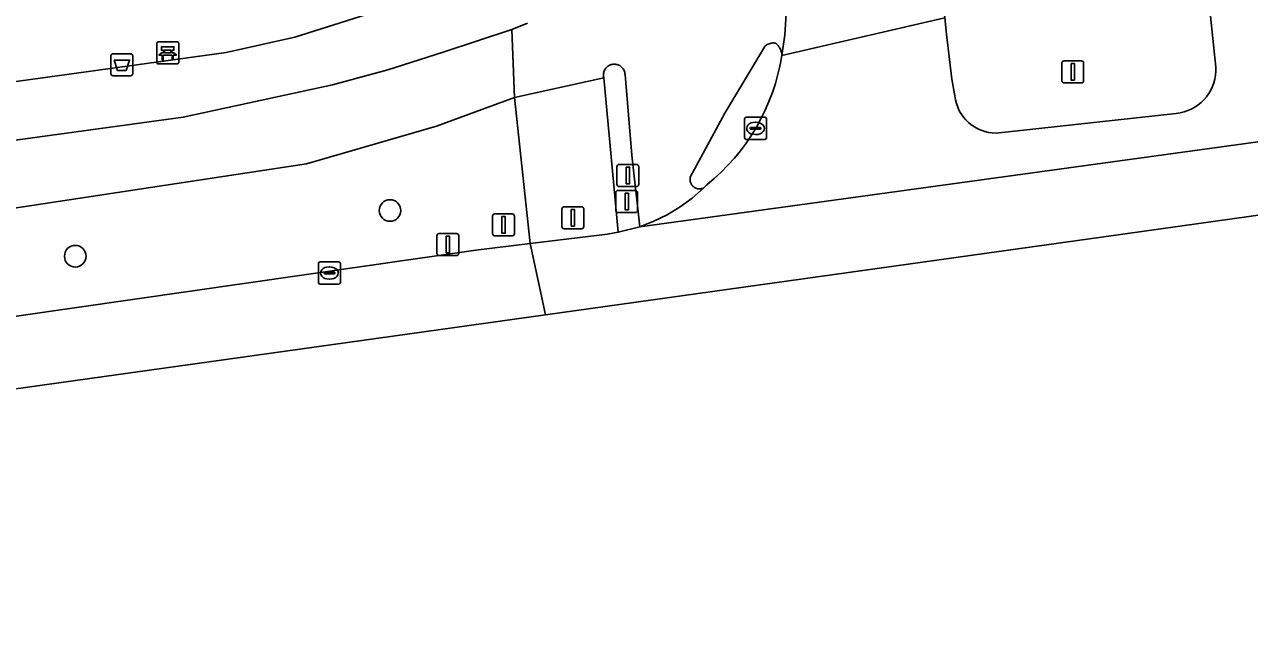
# Model space of a CAD drawing. Extents: x 157793 to 159380, y 380877 to 382313.
# Drawn here: x 158958.2 to 159013.7, y 381189.6 to 381217.5 of the extents above; entities that cross this region are included whole.
import ezdxf

# ---------------------------------------------------------------- set-up
doc = ezdxf.new("R2010")
doc.units = 0
for name, color, linetype in [('IMGEO_Afvalbak', 7, 'Continuous'), ('IMGEO_Bank', 7, 'Continuous'), ('IMGEO_Berm_groen', 7, 'Continuous'), ('IMGEO_Boom', 7, 'Continuous'), ('IMGEO_Drukknoppaal', 7, 'Continuous'), ('IMGEO_Fietspad_gesloten', 7, 'Continuous'), ('IMGEO_Fietspad_open', 7, 'Continuous'), ('IMGEO_Groenvoorziening', 7, 'Continuous'), ('IMGEO_Kolk', 7, 'Continuous'), ('IMGEO_Lichtmast', 7, 'Continuous'), ('IMGEO_Rijbaan_lokaal_gesloten', 7, 'Continuous'), ('IMGEO_Rijbaan_regionaal_gesloten', 7, 'Continuous'), ('IMGEO_Verkeersbordpaal', 7, 'Continuous'), ('IMGEO_Verkeerseiland_open', 7, 'Continuous'), ('IMGEO_Verkeersregelinstallatiepaal', 7, 'Continuous'), ('IMGEO_Voetpad_open', 7, 'Continuous')]:
    doc.layers.add(name, color=color, linetype=linetype)

msp = doc.modelspace()

# ---------------------------------------------------------------- linework, layer by layer
at = {"layer": 'IMGEO_Afvalbak'}
for p, q in [((158962.137, 381215.235), (158962.137, 381216.035)), ((158962.137, 381216.035), (158962.137, 381215.235)), ((158962.237, 381216.135), (158963.027, 381216.135)), ((158963.027, 381216.135), (158962.237, 381216.135)), ((158963.127, 381216.035), (158963.127, 381215.235)), ((158963.127, 381215.235), (158963.127, 381216.035)), ((158963.027, 381215.135), (158962.237, 381215.135)), ((158962.237, 381215.135), (158963.027, 381215.135))]:
    msp.add_line(p, q, dxfattribs=at)
msp.add_lwpolyline([(158962.28, 381215.849), (158962.984, 381215.849), (158962.835, 381215.379), (158962.429, 381215.379), (158962.28, 381215.849)], dxfattribs=at)
for centre, start, end in [((158962.237, 381216.035), 90, 180), ((158962.237, 381216.035), 90, 180), ((158963.027, 381216.035), 0, 90), ((158963.027, 381216.035), 360, 90), ((158962.237, 381215.235), 180, 270), ((158962.237, 381215.235), 180, 270), ((158963.027, 381215.235), 270, 0), ((158963.027, 381215.235), 270, 0)]:
    msp.add_arc(centre, 0.1, start, end, dxfattribs=at)
at = {"layer": 'IMGEO_Bank'}
for p, q in [((158964.21, 381215.747), (158964.21, 381216.588)), ((158964.21, 381216.588), (158964.21, 381215.747)), ((158964.285, 381216.672), (158965.126, 381216.672)), ((158965.126, 381216.672), (158964.285, 381216.672)), ((158965.21, 381216.597), (158965.21, 381215.756)), ((158965.21, 381215.756), (158965.21, 381216.597)), ((158964.907, 381216.07), (158964.514, 381216.07)), ((158964.519, 381216.178), (158964.519, 381216.284)), ((158964.563, 381216.284), (158964.563, 381216.178)), ((158964.851, 381216.29), (158964.569, 381216.29)), ((158964.569, 381216.172), (158964.851, 381216.172)), ((158964.857, 381216.178), (158964.857, 381216.284)), ((158964.901, 381216.284), (158964.901, 381216.178)), ((158965.135, 381215.672), (158964.294, 381215.672)), ((158964.294, 381215.672), (158965.135, 381215.672))]:
    msp.add_line(p, q, dxfattribs=at)
for points in [[(158964.457, 381216.07), (158964.315, 381216.07), (158964.427, 381216.172), (158964.513, 381216.172)], [(158964.513, 381216.29), (158964.427, 381216.29), (158964.427, 381216.451), (158964.99, 381216.451), (158964.99, 381216.29), (158964.907, 381216.29)], [(158964.507, 381216.063), (158964.507, 381215.856), (158964.464, 381215.856), (158964.464, 381216.063)], [(158964.907, 381216.172), (158964.99, 381216.172), (158965.102, 381216.07), (158964.963, 381216.07)], [(158964.957, 381216.063), (158964.957, 381215.856), (158964.913, 381215.856), (158964.913, 381216.063)]]:
    msp.add_lwpolyline(points, dxfattribs=at)
for centre, radius, start, end in [((158964.288, 381216.594), 0.0779, 92.4484, 184.2845), ((158964.288, 381216.594), 0.0779, 92.4484, 184.2845), ((158965.132, 381216.594), 0.0779, 2.4484, 94.2845), ((158965.132, 381216.594), 0.0779, 2.4484, 94.2845), ((158964.457, 381216.063), 0.00671, 2.8957, 87.1043), ((158964.514, 381216.063), 0.00671, 92.8957, 177.1043), ((158964.512, 381216.283), 0.00671, 2.8957, 87.1043), ((158964.512, 381216.179), 0.00671, 272.8957, 357.1043), ((158964.569, 381216.283), 0.00671, 92.8957, 177.1043), ((158964.569, 381216.179), 0.00671, 182.8957, 267.1043), ((158964.851, 381216.283), 0.00671, 2.8957, 87.1043), ((158964.851, 381216.179), 0.00671, 272.8957, 357.1043), ((158964.908, 381216.283), 0.00671, 92.8957, 177.1043), ((158964.908, 381216.179), 0.00671, 182.8957, 267.1043), ((158964.906, 381216.063), 0.00671, 2.8957, 87.1043), ((158964.963, 381216.063), 0.00671, 92.8957, 177.1043), ((158964.288, 381215.75), 0.0779, 182.4484, 274.2845), ((158964.288, 381215.75), 0.0779, 182.4484, 274.2845), ((158965.132, 381215.75), 0.0779, 272.4484, 4.2845), ((158965.132, 381215.75), 0.0779, 272.4484, 4.2845)]:
    msp.add_arc(centre, radius, start, end, dxfattribs=at)
at = {"layer": 'IMGEO_Berm_groen'}
msp.add_lwpolyline([(158955.329, 381203.885), (158978.666, 381207.23), (158981.13, 381207.535), (158980.423, 381214.145), (158976.893, 381212.847), (158971.005, 381211.153), (158952.66, 381208.373)], dxfattribs=at)
at = {"layer": 'IMGEO_Boom'}
for centre in [(158974.781, 381209.031), (158960.522, 381206.961)]:
    msp.add_circle(centre, 0.489, dxfattribs=at)
at = {"layer": 'IMGEO_Drukknoppaal'}
for p, q in [((158985.063, 381210.217), (158985.063, 381211.017)), ((158985.063, 381211.017), (158985.063, 381210.217)), ((158985.163, 381211.117), (158985.953, 381211.117)), ((158985.953, 381211.117), (158985.163, 381211.117)), ((158986.053, 381211.017), (158986.053, 381210.217)), ((158986.053, 381210.217), (158986.053, 381211.017)), ((158985.953, 381210.117), (158985.163, 381210.117)), ((158985.163, 381210.117), (158985.953, 381210.117)), ((158982.569, 381208.305), (158982.569, 381209.105)), ((158982.569, 381209.105), (158982.569, 381208.305)), ((158982.669, 381209.205), (158983.459, 381209.205)), ((158983.459, 381209.205), (158982.669, 381209.205)), ((158983.559, 381209.105), (158983.559, 381208.305)), ((158983.559, 381208.305), (158983.559, 381209.105)), ((158983.459, 381208.205), (158982.669, 381208.205)), ((158982.669, 381208.205), (158983.459, 381208.205))]:
    msp.add_line(p, q, dxfattribs=at)
for points in [[(158985.483, 381210.992), (158985.633, 381210.992), (158985.633, 381210.242), (158985.483, 381210.242), (158985.483, 381210.992)], [(158982.989, 381209.08), (158983.139, 381209.08), (158983.139, 381208.33), (158982.989, 381208.33), (158982.989, 381209.08)]]:
    msp.add_lwpolyline(points, dxfattribs=at)
for centre, start, end in [((158985.163, 381211.017), 90, 180), ((158985.163, 381211.017), 90, 180), ((158985.953, 381211.017), 0, 90), ((158985.953, 381211.017), 360, 90), ((158985.163, 381210.217), 180, 270), ((158985.163, 381210.217), 180, 270), ((158985.953, 381210.217), 270, 0), ((158985.953, 381210.217), 270, 0), ((158982.669, 381209.105), 90, 180), ((158982.669, 381209.105), 90, 180), ((158983.459, 381209.105), 0, 90), ((158983.459, 381209.105), 360, 90), ((158982.669, 381208.305), 180, 270), ((158982.669, 381208.305), 180, 270), ((158983.459, 381208.305), 270, 0), ((158983.459, 381208.305), 270, 0)]:
    msp.add_arc(centre, 0.1, start, end, dxfattribs=at)
at = {"layer": 'IMGEO_Fietspad_gesloten'}
msp.add_lwpolyline([(158952.66, 381208.373), (158971.005, 381211.153), (158976.893, 381212.847), (158980.423, 381214.145), (158980.304, 381217.231), (158977.193, 381216.197), (158974.685, 381215.408), (158972.179, 381214.732), (158965.414, 381213.254), (158939.847, 381209.752)], dxfattribs=at)
at = {"layer": 'IMGEO_Fietspad_open'}
msp.add_lwpolyline([(158981.013, 381217.525), (158980.304, 381217.231), (158980.423, 381214.145), (158984.468, 381215.047), (158984.465, 381215.059), (158984.457, 381215.102), (158984.453, 381215.146), (158984.453, 381215.19), (158984.456, 381215.233), (158984.464, 381215.276), (158984.475, 381215.318), (158984.49, 381215.359), (158984.509, 381215.399), (158984.531, 381215.437), (158984.557, 381215.472), (158984.585, 381215.505), (158984.616, 381215.536), (158984.65, 381215.563), (158984.687, 381215.588), (158984.725, 381215.609), (158984.765, 381215.626), (158984.806, 381215.64), (158984.849, 381215.65), (158984.892, 381215.657), (158984.936, 381215.659), (158984.979, 381215.658), (158985.023, 381215.652), (158985.066, 381215.643), (158985.107, 381215.63), (158985.148, 381215.613), (158985.186, 381215.593), (158985.223, 381215.569), (158985.258, 381215.543), (158985.29, 381215.513), (158985.319, 381215.48), (158985.345, 381215.445), (158985.368, 381215.408), (158985.388, 381215.369), (158985.404, 381215.328), (158985.416, 381215.286), (158985.424, 381215.243), (158985.429, 381215.2), (158985.734, 381211.539), (158986.096, 381208.299), (158986.733, 381208.542), (158987.345, 381208.842), (158987.928, 381209.195), (158988.477, 381209.598), (158988.994, 381210.055), (158988.979, 381210.048), (158988.943, 381210.034), (158988.906, 381210.023), (158988.869, 381210.015), (158988.831, 381210.011), (158988.793, 381210.01), (158988.754, 381210.013), (158988.716, 381210.019), (158988.679, 381210.028), (158988.643, 381210.041), (158988.608, 381210.057), (158988.575, 381210.076), (158988.544, 381210.097), (158988.514, 381210.122), (158988.487, 381210.149), (158988.462, 381210.178), (158988.441, 381210.21), (158988.422, 381210.243), (158988.406, 381210.278), (158988.393, 381210.314), (158988.383, 381210.351), (158988.377, 381210.389), (158988.375, 381210.427), (158988.375, 381210.465), (158988.379, 381210.503), (158988.387, 381210.541), (158989.956, 381213.448), (158991.757, 381216.465), (158991.779, 381216.485), (158991.82, 381216.517), (158991.863, 381216.544), (158991.908, 381216.568), (158991.955, 381216.588), (158992.004, 381216.603), (158992.054, 381216.614), (158992.105, 381216.62), (158992.156, 381216.622), (158992.207, 381216.619), (158992.258, 381216.612), (158992.313, 381216.561), (158992.36, 381216.509), (158992.401, 381216.453), (158992.438, 381216.393), (158992.469, 381216.33), (158992.494, 381216.265), (158992.514, 381216.198), (158992.527, 381216.13), (158992.534, 381216.06), (158992.673, 381216.993), (158992.728, 381217.936)], dxfattribs=at)
at = {"layer": 'IMGEO_Groenvoorziening'}
msp.add_lwpolyline([(158897.759, 381206.582), (158967.355, 381216.187), (158970.464, 381216.885), (158978.68, 381219.496), (158978.855, 381219.618), (158979.018, 381219.755), (158979.168, 381219.906), (158979.305, 381220.07), (158979.426, 381220.246), (158979.53, 381220.431), (158979.618, 381220.625), (158979.688, 381220.827), (158979.74, 381221.033), (158979.751, 381221.089), (158979.545, 381223.373), (158979.309, 381225.993), (158977.146, 381250), (158976.012, 381268.462)], dxfattribs=at)
at = {"layer": 'IMGEO_Kolk'}
for p, q in [((158990.917, 381213.253), (158991.769, 381213.253)), ((158990.842, 381212.327), (158990.842, 381213.179)), ((158991.101, 381212.747), (158991.101, 381212.759)), ((158991.539, 381212.71), (158991.141, 381212.71)), ((158991.144, 381212.796), (158991.542, 381212.796)), ((158991.33, 381213.033), (158991.355, 381213.033)), ((158991.585, 381212.759), (158991.585, 381212.747)), ((158991.843, 381213.179), (158991.843, 381212.327)), ((158991.769, 381212.253), (158990.917, 381212.253)), ((158991.353, 381212.473), (158991.328, 381212.473)), ((158971.536, 381205.775), (158971.536, 381206.627)), ((158971.611, 381206.701), (158972.463, 381206.701)), ((158972.537, 381206.627), (158972.537, 381205.775)), ((158971.795, 381206.195), (158971.795, 381206.207)), ((158972.233, 381206.158), (158971.835, 381206.158)), ((158971.838, 381206.244), (158972.236, 381206.244)), ((158972.024, 381206.481), (158972.049, 381206.481)), ((158972.279, 381206.207), (158972.279, 381206.195)), ((158972.463, 381205.701), (158971.611, 381205.701)), ((158972.047, 381205.921), (158972.022, 381205.921))]:
    msp.add_line(p, q, dxfattribs=at)
for points in [[(158990.917, 381213.253), (158991.769, 381213.253)], [(158990.842, 381212.327), (158990.842, 381213.179)], [(158991.843, 381213.179), (158991.843, 381212.327)], [(158991.769, 381212.253), (158990.917, 381212.253)], [(158971.536, 381205.775), (158971.536, 381206.627)], [(158971.611, 381206.701), (158972.463, 381206.701)], [(158972.537, 381206.627), (158972.537, 381205.775)], [(158972.463, 381205.701), (158971.611, 381205.701)]]:
    msp.add_lwpolyline(points, dxfattribs=at)
for centre, radius, start, end in [((158990.919, 381213.177), 0.0765, 91.552, 178.448), ((158990.919, 381213.177), 0.0765, 91.552, 178.448), ((158991.767, 381213.177), 0.0765, 1.552, 88.448), ((158991.767, 381213.177), 0.0765, 1.552, 88.448), ((158991.141, 381212.756), 0.0403, 85.8775, 175.7526), ((158991.138, 381212.746), 0.0366, 178.938, 274.7102), ((158991.542, 381212.753), 0.043, 264.8664, 352.4533), ((158991.546, 381212.758), 0.0386, 1.7309, 96.639), ((158990.919, 381212.329), 0.0765, 181.552, 268.448), ((158990.919, 381212.329), 0.0765, 181.552, 268.448), ((158991.767, 381212.329), 0.0765, 271.552, 358.448), ((158991.767, 381212.329), 0.0765, 271.552, 358.448), ((158971.613, 381206.625), 0.0765, 91.552, 178.448), ((158971.613, 381206.625), 0.0765, 91.552, 178.448), ((158972.461, 381206.625), 0.0765, 1.552, 88.448), ((158972.461, 381206.625), 0.0765, 1.552, 88.448), ((158971.835, 381206.204), 0.0403, 85.8775, 175.7526), ((158971.832, 381206.194), 0.0366, 178.938, 274.7102), ((158972.236, 381206.201), 0.043, 264.8664, 352.4533), ((158972.24, 381206.206), 0.0386, 1.7309, 96.639), ((158971.613, 381205.777), 0.0765, 181.552, 268.448), ((158971.613, 381205.777), 0.0765, 181.552, 268.448), ((158972.461, 381205.777), 0.0765, 271.552, 358.448), ((158972.461, 381205.777), 0.0765, 271.552, 358.448)]:
    msp.add_arc(centre, radius, start, end, dxfattribs=at)
for centre, major_axis, ratio, start_param, end_param in [((158991.329, 381212.753), (-0.387, 0.002), 0.722429, 4.712389, 7.853982), ((158991.354, 381212.753), (-0.39, 0.002), 0.717154, 1.570796, 4.712389), ((158972.023, 381206.201), (-0.387, 0.002), 0.722429, 4.712389, 7.853982), ((158972.048, 381206.201), (-0.39, 0.002), 0.717154, 1.570796, 4.712389)]:
    msp.add_ellipse(centre, major_axis=major_axis, ratio=ratio, start_param=start_param, end_param=end_param, dxfattribs=at)
at = {"layer": 'IMGEO_Lichtmast'}
for p, q in [((159005.217, 381214.911), (159005.217, 381215.711)), ((159005.217, 381215.711), (159005.217, 381214.911)), ((159005.317, 381215.811), (159006.107, 381215.811)), ((159006.107, 381215.811), (159005.317, 381215.811)), ((159006.207, 381215.711), (159006.207, 381214.911)), ((159006.207, 381214.911), (159006.207, 381215.711)), ((159006.107, 381214.811), (159005.317, 381214.811)), ((159005.317, 381214.811), (159006.107, 381214.811)), ((158976.907, 381207.09), (158976.907, 381207.89)), ((158976.907, 381207.89), (158976.907, 381207.09)), ((158977.007, 381207.99), (158977.797, 381207.99)), ((158977.797, 381207.99), (158977.007, 381207.99)), ((158977.897, 381207.89), (158977.897, 381207.09)), ((158977.897, 381207.09), (158977.897, 381207.89)), ((158977.797, 381206.99), (158977.007, 381206.99)), ((158977.007, 381206.99), (158977.797, 381206.99))]:
    msp.add_line(p, q, dxfattribs=at)
for points in [[(159005.637, 381215.686), (159005.787, 381215.686), (159005.787, 381214.936), (159005.637, 381214.936), (159005.637, 381215.686)], [(158977.327, 381207.865), (158977.477, 381207.865), (158977.477, 381207.115), (158977.327, 381207.115), (158977.327, 381207.865)]]:
    msp.add_lwpolyline(points, dxfattribs=at)
for centre, start, end in [((159005.317, 381215.711), 90, 180), ((159005.317, 381215.711), 90, 180), ((159006.107, 381215.711), 0, 90), ((159006.107, 381215.711), 360, 90), ((159005.317, 381214.911), 180, 270), ((159005.317, 381214.911), 180, 270), ((159006.107, 381214.911), 270, 0), ((159006.107, 381214.911), 270, 0), ((158977.007, 381207.89), 90, 180), ((158977.007, 381207.89), 90, 180), ((158977.797, 381207.89), 0, 90), ((158977.797, 381207.89), 360, 90), ((158977.007, 381207.09), 180, 270), ((158977.007, 381207.09), 180, 270), ((158977.797, 381207.09), 270, 0), ((158977.797, 381207.09), 270, 0)]:
    msp.add_arc(centre, 0.1, start, end, dxfattribs=at)
at = {"layer": 'IMGEO_Rijbaan_lokaal_gesloten'}
msp.add_lwpolyline([(158991.836, 381225.272), (158991.913, 381224.612), (158992.367, 381220.819), (158992.584, 381219.822), (158992.699, 381218.879), (158992.728, 381217.936), (158992.673, 381216.993), (158992.534, 381216.06), (158999.919, 381217.758), (158999.588, 381220.766), (158999.478, 381221.773), (158999.059, 381225.637)], dxfattribs=at)
at = {"layer": 'IMGEO_Rijbaan_regionaal_gesloten'}
for points in [[(159021.209, 381219.94), (159011.797, 381219.3), (159012.16, 381215.815), (159012.181, 381215.692), (159012.198, 381215.515), (159012.198, 381215.336), (159012.183, 381215.159), (159012.152, 381214.983), (159012.106, 381214.811), (159012.044, 381214.644), (159011.967, 381214.483), (159011.877, 381214.329), (159011.773, 381214.184), (159011.657, 381214.049), (159011.528, 381213.925), (159011.39, 381213.813), (159011.242, 381213.713), (159011.085, 381213.628), (159010.922, 381213.556), (159010.753, 381213.5), (159010.579, 381213.459), (159010.403, 381213.433), (159002.246, 381212.537)], [(159000.371, 381214.221), (159000.23, 381214.976), (159000, 381217.022), (158999.919, 381217.758), (158992.534, 381216.06)], [(158989.135, 381210.195), (158988.994, 381210.055), (158988.477, 381209.598), (158987.928, 381209.195), (158987.345, 381208.842), (158986.733, 381208.542), (158986.096, 381208.299), (159032.878, 381214.725)], [(158876.877, 381189.647), (158981.833, 381204.313), (158981.13, 381207.535), (158978.666, 381207.23), (158955.329, 381203.885)]]:
    msp.add_lwpolyline(points, dxfattribs=at)
msp.add_lwpolyline([(158981.833, 381204.313), (159007.223, 381207.861), (159033.393, 381211.518), (159032.878, 381214.725), (158986.096, 381208.299), (158985.119, 381208.044), (158984.63, 381207.967), (158981.13, 381207.535)], close=True, dxfattribs=at)
for centre, radius, start, end in [((158983.21, 381217.546), 9.442, 308.8695, 350.9426), ((159002.247, 381214.423), 1.886, 186.1612, 269.9827)]:
    msp.add_arc(centre, radius, start, end, dxfattribs=at)
at = {"layer": 'IMGEO_Verkeersbordpaal'}
for p, q in [((158979.429, 381207.979), (158979.429, 381208.779)), ((158979.429, 381208.779), (158979.429, 381207.979)), ((158979.529, 381208.879), (158980.319, 381208.879)), ((158980.319, 381208.879), (158979.529, 381208.879)), ((158980.419, 381208.779), (158980.419, 381207.979)), ((158980.419, 381207.979), (158980.419, 381208.779)), ((158980.319, 381207.879), (158979.529, 381207.879)), ((158979.529, 381207.879), (158980.319, 381207.879))]:
    msp.add_line(p, q, dxfattribs=at)
msp.add_lwpolyline([(158979.849, 381208.754), (158979.999, 381208.754), (158979.999, 381208.004), (158979.849, 381208.004), (158979.849, 381208.754)], dxfattribs=at)
for centre, start, end in [((158979.529, 381208.779), 90, 180), ((158979.529, 381208.779), 90, 180), ((158980.319, 381208.779), 0, 90), ((158980.319, 381208.779), 360, 90), ((158979.529, 381207.979), 180, 270), ((158979.529, 381207.979), 180, 270), ((158980.319, 381207.979), 270, 0), ((158980.319, 381207.979), 270, 0)]:
    msp.add_arc(centre, 0.1, start, end, dxfattribs=at)
at = {"layer": 'IMGEO_Verkeerseiland_open'}
for points in [[(159002.246, 381212.537), (159010.403, 381213.433), (159010.579, 381213.459), (159010.753, 381213.5), (159010.922, 381213.556), (159011.085, 381213.628), (159011.242, 381213.713), (159011.39, 381213.813), (159011.528, 381213.925), (159011.657, 381214.049), (159011.773, 381214.184), (159011.877, 381214.329), (159011.967, 381214.483), (159012.044, 381214.644), (159012.106, 381214.811), (159012.152, 381214.983), (159012.183, 381215.159), (159012.198, 381215.336), (159012.198, 381215.515), (159012.181, 381215.692), (159012.16, 381215.815), (159011.797, 381219.3)], [(158999.919, 381217.758), (159000, 381217.022), (159000.23, 381214.976), (159000.371, 381214.221)], [(158992.534, 381216.06), (158992.527, 381216.13), (158992.514, 381216.198), (158992.494, 381216.265), (158992.469, 381216.33), (158992.438, 381216.393), (158992.401, 381216.453), (158992.36, 381216.509), (158992.313, 381216.561), (158992.258, 381216.612), (158992.207, 381216.619), (158992.156, 381216.622), (158992.105, 381216.62), (158992.054, 381216.614), (158992.004, 381216.603), (158991.955, 381216.588), (158991.908, 381216.568), (158991.863, 381216.544), (158991.82, 381216.517), (158991.779, 381216.485), (158991.757, 381216.465), (158989.956, 381213.448), (158988.387, 381210.541), (158988.379, 381210.503), (158988.375, 381210.465), (158988.375, 381210.427), (158988.377, 381210.389), (158988.383, 381210.351), (158988.393, 381210.314), (158988.406, 381210.278), (158988.422, 381210.243), (158988.441, 381210.21), (158988.462, 381210.178), (158988.487, 381210.149), (158988.514, 381210.122), (158988.544, 381210.097), (158988.575, 381210.076), (158988.608, 381210.057), (158988.643, 381210.041), (158988.679, 381210.028), (158988.716, 381210.019), (158988.754, 381210.013), (158988.793, 381210.01), (158988.831, 381210.011), (158988.869, 381210.015), (158988.906, 381210.023), (158988.943, 381210.034), (158988.979, 381210.048), (158988.994, 381210.055), (158989.135, 381210.195)]]:
    msp.add_lwpolyline(points, dxfattribs=at)
msp.add_lwpolyline([(158985.119, 381208.044), (158986.096, 381208.299), (158985.734, 381211.539), (158985.429, 381215.2), (158985.424, 381215.243), (158985.416, 381215.286), (158985.404, 381215.328), (158985.388, 381215.369), (158985.368, 381215.408), (158985.345, 381215.445), (158985.319, 381215.48), (158985.29, 381215.513), (158985.258, 381215.543), (158985.223, 381215.569), (158985.186, 381215.593), (158985.148, 381215.613), (158985.107, 381215.63), (158985.066, 381215.643), (158985.023, 381215.652), (158984.979, 381215.658), (158984.936, 381215.659), (158984.892, 381215.657), (158984.849, 381215.65), (158984.806, 381215.64), (158984.765, 381215.626), (158984.725, 381215.609), (158984.687, 381215.588), (158984.65, 381215.563), (158984.616, 381215.536), (158984.585, 381215.505), (158984.557, 381215.472), (158984.531, 381215.437), (158984.509, 381215.399), (158984.49, 381215.359), (158984.475, 381215.318), (158984.464, 381215.276), (158984.456, 381215.233), (158984.453, 381215.19), (158984.453, 381215.146), (158984.457, 381215.102), (158984.465, 381215.059), (158984.468, 381215.047)], close=True, dxfattribs=at)
for centre, radius, start, end in [((158983.21, 381217.546), 9.442, 308.8695, 350.9426), ((159002.247, 381214.423), 1.886, 186.1612, 269.9827)]:
    msp.add_arc(centre, radius, start, end, dxfattribs=at)
at = {"layer": 'IMGEO_Verkeersregelinstallatiepaal'}
for p, q in [((158985.11, 381209.94), (158985.9, 381209.94)), ((158985.9, 381209.94), (158985.11, 381209.94)), ((158985.01, 381209.04), (158985.01, 381209.84)), ((158985.01, 381209.84), (158985.01, 381209.04)), ((158986, 381209.84), (158986, 381209.04)), ((158986, 381209.04), (158986, 381209.84)), ((158985.9, 381208.94), (158985.11, 381208.94)), ((158985.11, 381208.94), (158985.9, 381208.94))]:
    msp.add_line(p, q, dxfattribs=at)
msp.add_lwpolyline([(158985.43, 381209.815), (158985.58, 381209.815), (158985.58, 381209.065), (158985.43, 381209.065), (158985.43, 381209.815)], dxfattribs=at)
for centre, start, end in [((158985.11, 381209.84), 90, 180), ((158985.11, 381209.84), 90, 180), ((158985.9, 381209.84), 0, 90), ((158985.9, 381209.84), 360, 90), ((158985.11, 381209.04), 180, 270), ((158985.11, 381209.04), 180, 270), ((158985.9, 381209.04), 270, 0), ((158985.9, 381209.04), 270, 0)]:
    msp.add_arc(centre, 0.1, start, end, dxfattribs=at)
at = {"layer": 'IMGEO_Voetpad_open'}
for points in [[(158978.68, 381219.496), (158970.464, 381216.885), (158967.355, 381216.187), (158897.759, 381206.582)], [(158939.847, 381209.752), (158965.414, 381213.254), (158972.179, 381214.732), (158974.685, 381215.408), (158977.193, 381216.197), (158980.304, 381217.231), (158981.013, 381217.525)]]:
    msp.add_lwpolyline(points, dxfattribs=at)
msp.add_lwpolyline([(158980.423, 381214.145), (158981.13, 381207.535), (158984.63, 381207.967), (158985.119, 381208.044), (158984.468, 381215.047)], close=True, dxfattribs=at)

doc.saveas('drawing.dxf')
